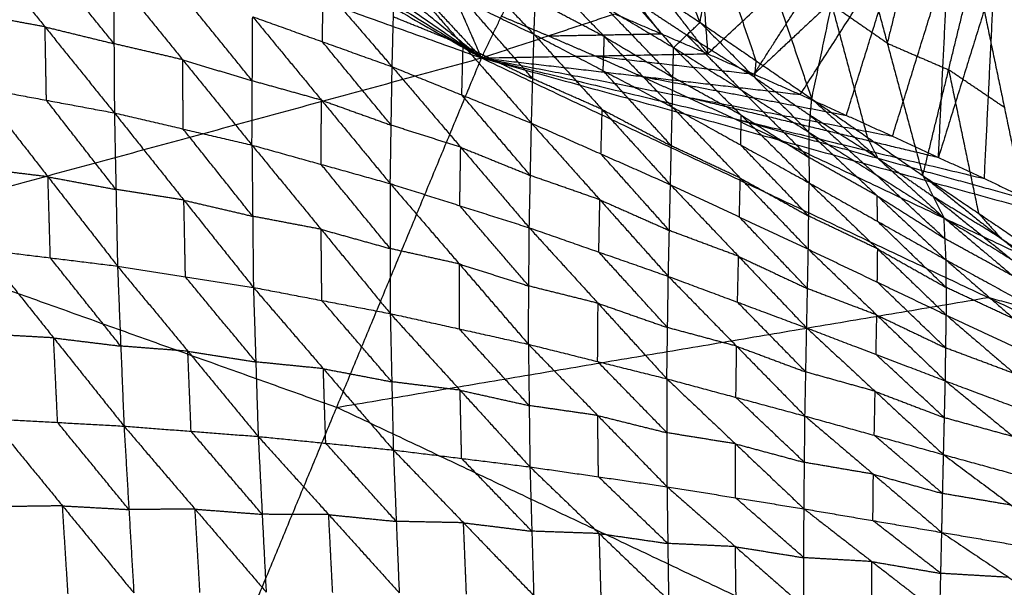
# Model space of a CAD drawing. Header units: millimetres. Extents: x -106 to 110, y -96 to 120.
# Tile 885 of 1020: x 36.03 to 44.64, y 99.66 to 104.63. Entities that reach past the tile are written whole.
import ezdxf

# ---------------------------------------------------------------- set-up
doc = ezdxf.new("R2010")
doc.units = ezdxf.units.MM
doc.header["$MEASUREMENT"] = 0
doc.layers.add('Default', color=7, linetype='Continuous', true_color=0x000000)

msp = doc.modelspace()

# ---------------------------------------------------------------- linework, layer by layer
at = {"layer": 'Default'}
for points in [[(41.7962, 107.6888, 13.6256), (41.9213, 106.0092, 13.0249), (42.0465, 104.3295, 12.4242)], [(30.8318, 107.597, 12.0172), (35.4492, 105.9449, 12.0172), (40.0666, 104.2928, 12.0172)], [(35.4578, 106.9273, 12.4242), (37.7622, 105.61, 12.2207), (40.0666, 104.2928, 12.0172)], [(42.0465, 104.3295, 12.4242), (43.3442, 105.5431, 13.0606), (44.642, 106.7566, 13.6969)], [(42.8567, 103.9724, 12.4242), (43.7494, 105.3645, 13.0606), (44.642, 106.7566, 13.6969)], [(43.6638, 103.6082, 12.4242), (44.1529, 105.1824, 13.0606), (44.642, 106.7566, 13.6969)], [(44.4677, 103.2369, 12.4242), (44.5548, 104.9968, 13.0606), (44.642, 106.7566, 13.6969)], [(44.642, 106.7566, 13.6969), (44.9551, 104.8076, 13.0606), (45.2683, 102.8586, 12.4242)], [(36.2912, 106.628, 12.4242), (38.1789, 105.4604, 12.2207), (40.0666, 104.2928, 12.0172)], [(41.1688, 106.4945, 9.9391), (41.5742, 105.5493, 9.9622), (41.9796, 104.6041, 9.9852)], [(37.1218, 106.3214, 12.4242), (38.5942, 105.3071, 12.2207), (40.0666, 104.2928, 12.0172)], [(37.9498, 106.0075, 12.4242), (39.0082, 105.1501, 12.2207), (40.0666, 104.2928, 12.0172)], [(41.9796, 104.6041, 9.9852), (42.1076, 105.3242, 9.902), (42.2356, 106.0443, 9.8187)], [(42.2356, 106.0443, 9.8187), (42.5963, 104.9896, 9.8434), (42.957, 103.9349, 9.8682)], [(39.3328, 105.7574, 9.0493), (39.9297, 105.1284, 8.5581), (40.5266, 104.4994, 8.0669)], [(38.775, 105.6863, 12.4242), (39.4208, 104.9895, 12.2207), (40.0666, 104.2928, 12.0172)], [(40.9818, 105.7047, 12.853), (41.5141, 105.0171, 12.6386), (42.0465, 104.3295, 12.4242)], [(38.0787, 105.614, 7.8574), (38.6818, 104.915, 7.439), (39.2848, 104.2159, 7.0207)], [(42.957, 103.9349, 9.8682), (43.1317, 104.7577, 9.7815), (43.3064, 105.5806, 9.6947)], [(43.3064, 105.5806, 9.6947), (43.6177, 104.4218, 9.7261), (43.9291, 103.2631, 9.7574)], [(42.4516, 104.151, 12.4242), (42.8979, 104.847, 12.7424), (43.3442, 105.5431, 13.0606)], [(35.6407, 105.3177, 6.4386), (36.2475, 104.5648, 6.1077), (36.8543, 103.8119, 5.7767)], [(39.5973, 105.3579, 12.4242), (39.8319, 104.8253, 12.2207), (40.0666, 104.2928, 12.0172)], [(42.1076, 105.3242, 9.902), (42.2879, 104.7969, 9.9143), (42.4683, 104.2695, 9.9267)], [(43.7494, 105.3645, 13.0606), (43.1005, 104.7578, 12.7424), (42.4516, 104.151, 12.4242)], [(43.2603, 103.7903, 12.4242), (43.5048, 104.5774, 12.7424), (43.7494, 105.3645, 13.0606)], [(43.8437, 105.3481, 9.6355), (43.7307, 104.885, 9.6808), (43.6177, 104.4218, 9.7261)], [(40.9931, 105.2536, 10.1), (41.3705, 104.8186, 9.5688), (41.7478, 104.3837, 9.0376)], [(40.9931, 105.2536, 10.1), (41.4864, 104.9289, 10.0426), (41.9796, 104.6041, 9.9852)], [(36.8504, 104.418, 6.2081), (36.5471, 104.7945, 6.3736), (36.2437, 105.1709, 6.5391)], [(41.6398, 104.5045, 12.4242), (41.3736, 104.8483, 12.5314), (41.1074, 105.1921, 12.6386)], [(44.0658, 103.4226, 12.4242), (44.1093, 104.3025, 12.7424), (44.1529, 105.1824, 13.0606)], [(39.2848, 104.2159, 7.0207), (39.2963, 104.6518, 7.4934), (39.3079, 105.0878, 7.9662)], [(39.3079, 105.0878, 7.9662), (39.9061, 104.4047, 7.588), (40.5043, 103.7216, 7.2098)], [(39.3079, 105.0878, 7.9662), (39.9172, 104.7936, 8.0165), (40.5266, 104.4994, 8.0669)], [(40.5266, 104.4994, 8.0669), (40.5372, 104.7976, 8.5574), (40.5478, 105.0959, 9.0479)], [(40.5478, 105.0959, 9.0479), (41.1422, 104.4796, 8.6073), (41.7366, 103.8633, 8.1666)], [(40.5478, 105.0959, 9.0479), (41.1478, 104.7398, 9.0428), (41.7478, 104.3837, 9.0376)], [(43.9291, 103.2631, 9.7574), (44.1551, 104.1894, 9.6668), (44.3811, 105.1156, 9.5763)], [(44.3811, 105.1156, 9.5763), (44.6426, 103.8592, 9.6185), (44.9041, 102.6027, 9.6607)], [(36.8466, 105.0242, 6.6395), (36.8504, 104.418, 6.2081), (36.8543, 103.8119, 5.7767)], [(36.8466, 105.0242, 6.6395), (37.4523, 104.2771, 6.3309), (38.058, 103.53, 6.0223)], [(40.0666, 104.2928, 12.0172), (40.2416, 104.6575, 12.2207), (40.4167, 105.0223, 12.4242)], [(44.5548, 104.9968, 13.0606), (44.3103, 104.2097, 12.7424), (44.0658, 103.4226, 12.4242)], [(38.6745, 104.435, 6.9268), (38.6781, 104.675, 7.1829), (38.6818, 104.915, 7.439)], [(38.0611, 104.092, 6.4276), (37.7583, 104.4656, 6.5818), (37.4554, 104.8391, 6.7361)], [(40.5155, 104.1105, 7.6383), (40.2164, 104.4521, 7.8274), (39.9172, 104.7936, 8.0165)], [(41.1422, 104.4796, 8.6073), (40.8397, 104.6386, 8.5823), (40.5372, 104.7976, 8.5574)], [(41.3705, 104.8186, 9.5688), (41.6171, 104.6563, 9.5401), (41.8637, 104.4939, 9.5114)], [(41.7422, 104.1235, 8.6021), (41.445, 104.4316, 8.8224), (41.1478, 104.7398, 9.0428)], [(43.1317, 104.7577, 9.7815), (43.2874, 104.1784, 9.7971), (43.4431, 103.599, 9.8128)], [(43.6177, 104.4218, 9.7261), (43.3747, 104.5898, 9.7538), (43.1317, 104.7577, 9.7815)], [(36.2475, 104.5648, 6.1077), (35.95, 104.6203, 6.0472), (35.6525, 104.6757, 5.9868)], [(38.058, 103.53, 6.0223), (38.0611, 104.092, 6.4276), (38.0643, 104.6541, 6.8328)], [(38.0643, 104.6541, 6.8328), (38.6663, 103.9233, 6.5524), (39.2684, 103.1926, 6.2719)], [(38.0643, 104.6541, 6.8328), (38.6745, 104.435, 6.9268), (39.2848, 104.2159, 7.0207)], [(39.9061, 104.4047, 7.588), (39.6012, 104.5283, 7.5407), (39.2963, 104.6518, 7.4934)], [(40.0666, 104.2928, 12.0172), (40.6498, 104.4861, 12.2207), (41.2331, 104.6795, 12.4242)], [(40.6498, 104.4861, 12.2207), (40.4457, 104.5718, 12.2207), (40.2416, 104.6575, 12.2207)], [(41.2331, 104.6795, 12.4242), (41.6398, 104.5045, 12.4242), (42.0465, 104.3295, 12.4242)], [(41.2331, 104.6795, 12.4242), (41.6398, 104.5045, 12.4242), (42.0465, 104.3295, 12.4242)], [(36.2593, 103.9228, 5.6558), (36.2534, 104.2438, 5.8818), (36.2475, 104.5648, 6.1077)], [(36.2475, 104.5648, 6.1077), (36.549, 104.4914, 6.1579), (36.8504, 104.418, 6.2081)], [(41.7478, 104.3837, 9.0376), (41.8637, 104.4939, 9.5114), (41.9796, 104.6041, 9.9852)], [(41.9796, 104.6041, 9.9852), (42.4555, 104.1237, 9.5067), (42.9314, 103.6432, 9.0282)], [(41.9796, 104.6041, 9.9852), (42.4683, 104.2695, 9.9267), (42.957, 103.9349, 9.8682)], [(40.5043, 103.7216, 7.2098), (40.5155, 104.1105, 7.6383), (40.5266, 104.4994, 8.0669)], [(40.5266, 104.4994, 8.0669), (41.1235, 103.8414, 7.7359), (41.7204, 103.1833, 7.4049)], [(40.5266, 104.4994, 8.0669), (41.1316, 104.1814, 8.1168), (41.7366, 103.8633, 8.1666)], [(40.6498, 104.4861, 12.2207), (41.1448, 104.4953, 12.3225), (41.6398, 104.5045, 12.4242)], [(41.0565, 104.3111, 12.2207), (40.8532, 104.3986, 12.2207), (40.6498, 104.4861, 12.2207)], [(41.1316, 104.1814, 8.1168), (41.1369, 104.3305, 8.362), (41.1422, 104.4796, 8.6073)], [(41.1422, 104.4796, 8.6073), (41.4422, 104.3016, 8.6047), (41.7422, 104.1235, 8.6021)], [(41.8637, 104.4939, 9.5114), (42.1017, 104.2537, 9.2722), (42.3396, 104.0135, 9.0329)], [(42.4555, 104.1237, 9.5067), (42.1596, 104.3088, 9.5091), (41.8637, 104.4939, 9.5114)], [(37.4523, 104.2771, 6.3309), (37.1514, 104.3475, 6.2695), (36.8504, 104.418, 6.2081)], [(39.2766, 103.7042, 6.6463), (38.9755, 104.0696, 6.7865), (38.6745, 104.435, 6.9268)], [(39.8946, 103.9688, 7.1152), (39.9003, 104.1867, 7.3516), (39.9061, 104.4047, 7.588)], [(39.9061, 104.4047, 7.588), (40.2108, 104.2576, 7.6132), (40.5155, 104.1105, 7.6383)], [(41.7366, 103.8633, 8.1666), (41.7422, 104.1235, 8.6021), (41.7478, 104.3837, 9.0376)], [(41.7478, 104.3837, 9.0376), (42.3396, 104.0135, 9.0329), (42.9314, 103.6432, 9.0282)], [(41.7478, 104.3837, 9.0376), (42.3408, 103.7915, 8.655), (42.9338, 103.1994, 8.2724)], [(43.6177, 104.4218, 9.7261), (43.8864, 104.3056, 9.6965), (44.1551, 104.1894, 9.6668)], [(28.9096, 101.2606, 9.1165), (34.4881, 102.7767, 10.5669), (40.0666, 104.2928, 12.0172)], [(37.4561, 103.6709, 5.8995), (37.4542, 103.974, 6.1152), (37.4523, 104.2771, 6.3309)], [(37.4523, 104.2771, 6.3309), (37.7567, 104.1845, 6.3792), (38.0611, 104.092, 6.4276)], [(37.5326, 98.1752, 9.1165), (38.7996, 101.234, 10.5669), (40.0666, 104.2928, 12.0172)], [(40.0666, 104.2928, 12.0172), (41.0565, 104.3111, 12.2207), (42.0465, 104.3295, 12.4242)], [(40.0666, 104.2928, 12.0172), (41.4617, 104.1326, 12.2207), (42.8567, 103.9724, 12.4242)], [(40.0666, 104.2928, 12.0172), (41.8652, 103.9505, 12.2207), (43.6638, 103.6082, 12.4242)], [(40.0666, 104.2928, 12.0172), (42.2671, 103.7649, 12.2207), (44.4677, 103.2369, 12.4242)], [(40.0666, 104.2928, 12.0172), (42.6674, 103.5757, 12.2207), (45.2683, 102.8586, 12.4242)], [(40.0666, 104.2928, 12.0172), (44.4998, 102.196, 12.0172), (48.933, 100.0992, 12.0172)], [(41.0565, 104.3111, 12.2207), (41.7541, 104.2311, 12.3225), (42.4516, 104.151, 12.4242)], [(41.4617, 104.1326, 12.2207), (41.2591, 104.2219, 12.2207), (41.0565, 104.3111, 12.2207)], [(42.0465, 104.3295, 12.4242), (42.4516, 104.151, 12.4242), (42.8567, 103.9724, 12.4242)], [(42.0465, 104.3295, 12.4242), (42.4516, 104.151, 12.4242), (42.8567, 103.9724, 12.4242)], [(42.4683, 104.2695, 9.9267), (42.4619, 104.1966, 9.7167), (42.4555, 104.1237, 9.5067)], [(39.2684, 103.1926, 6.2719), (39.2766, 103.7042, 6.6463), (39.2848, 104.2159, 7.0207)], [(39.2848, 104.2159, 7.0207), (39.8849, 103.511, 6.7756), (40.485, 102.8062, 6.5305)], [(39.2848, 104.2159, 7.0207), (39.8946, 103.9688, 7.1152), (40.5043, 103.7216, 7.2098)], [(41.7285, 103.5233, 7.7857), (41.4301, 103.8524, 7.9512), (41.1316, 104.1814, 8.1168)], [(44.1551, 104.1894, 9.6668), (44.2859, 103.5611, 9.6879), (44.4166, 102.9329, 9.709)], [(44.6426, 103.8592, 9.6185), (44.3989, 104.0243, 9.6427), (44.1551, 104.1894, 9.6668)], [(41.1235, 103.8414, 7.7359), (40.8195, 103.9759, 7.6871), (40.5155, 104.1105, 7.6383)], [(41.4617, 104.1326, 12.2207), (42.361, 103.9615, 12.3225), (43.2603, 103.7903, 12.4242)], [(41.8652, 103.9505, 12.2207), (41.6634, 104.0415, 12.2207), (41.4617, 104.1326, 12.2207)], [(42.3408, 103.7915, 8.655), (42.0415, 103.9575, 8.6286), (41.7422, 104.1235, 8.6021)], [(42.4555, 104.1237, 9.5067), (42.6998, 103.9564, 9.4774), (42.9442, 103.7891, 9.4482)], [(35.6644, 104.0337, 5.5349), (36.2593, 103.9228, 5.6558), (36.8543, 103.8119, 5.7767)], [(35.6644, 104.0337, 5.5349), (36.2728, 103.2523, 5.3335), (36.8813, 102.471, 5.1321)], [(38.6663, 103.9233, 6.5524), (38.3637, 104.0077, 6.49), (38.0611, 104.092, 6.4276)], [(42.9326, 103.4213, 8.6503), (42.6361, 103.7174, 8.8416), (42.3396, 104.0135, 9.0329)], [(36.8678, 103.1414, 5.4544), (36.5635, 103.5321, 5.5551), (36.2593, 103.9228, 5.6558)], [(38.6632, 103.3613, 6.1471), (38.6647, 103.6423, 6.3497), (38.6663, 103.9233, 6.5524)], [(38.6663, 103.9233, 6.5524), (38.9714, 103.8138, 6.5993), (39.2766, 103.7042, 6.6463)], [(40.4947, 103.2639, 6.8701), (40.1946, 103.6163, 6.9927), (39.8946, 103.9688, 7.1152)], [(41.8652, 103.9505, 12.2207), (42.9655, 103.6865, 12.3225), (44.0658, 103.4226, 12.4242)], [(42.2671, 103.7649, 12.2207), (42.0662, 103.8577, 12.2207), (41.8652, 103.9505, 12.2207)], [(42.8567, 103.9724, 12.4242), (43.2603, 103.7903, 12.4242), (43.6638, 103.6082, 12.4242)], [(42.8567, 103.9724, 12.4242), (43.2603, 103.7903, 12.4242), (43.6638, 103.6082, 12.4242)], [(42.9314, 103.6432, 9.0282), (42.9442, 103.7891, 9.4482), (42.957, 103.9349, 9.8682)], [(42.957, 103.9349, 9.8682), (43.4431, 103.599, 9.8128), (43.9291, 103.2631, 9.7574)], [(42.957, 103.9349, 9.8682), (43.5344, 103.4153, 9.4493), (44.1118, 102.8956, 9.0304)], [(41.1124, 103.4525, 7.3073), (41.1179, 103.6469, 7.5216), (41.1235, 103.8414, 7.7359)], [(41.1235, 103.8414, 7.7359), (41.426, 103.6823, 7.7608), (41.7285, 103.5233, 7.7857)], [(41.7204, 103.1833, 7.4049), (41.7285, 103.5233, 7.7857), (41.7366, 103.8633, 8.1666)], [(41.7366, 103.8633, 8.1666), (42.3319, 103.2405, 7.8886), (42.9272, 102.6177, 7.6107)], [(41.7366, 103.8633, 8.1666), (42.3352, 103.5314, 8.2195), (42.9338, 103.1994, 8.2724)], [(36.8543, 103.8119, 5.7767), (36.8678, 103.1414, 5.4544), (36.8813, 102.471, 5.1321)], [(36.8543, 103.8119, 5.7767), (37.4561, 103.6709, 5.8995), (38.058, 103.53, 6.0223)], [(36.8543, 103.8119, 5.7767), (37.4624, 103.0479, 5.5962), (38.0706, 102.284, 5.4156)], [(42.2671, 103.7649, 12.2207), (43.5676, 103.4063, 12.3225), (44.868, 103.0478, 12.4242)], [(42.6674, 103.5757, 12.2207), (42.4673, 103.6703, 12.2207), (42.2671, 103.7649, 12.2207)], [(42.3352, 103.5314, 8.2195), (42.338, 103.6615, 8.4372), (42.3408, 103.7915, 8.655)], [(42.3408, 103.7915, 8.655), (42.6367, 103.6064, 8.6526), (42.9326, 103.4213, 8.6503)], [(42.9442, 103.7891, 9.4482), (43.2329, 103.5292, 9.2387), (43.5216, 103.2694, 9.0293)], [(43.5344, 103.4153, 9.4493), (43.2393, 103.6022, 9.4487), (42.9442, 103.7891, 9.4482)], [(38.0643, 102.907, 5.7189), (37.7602, 103.2889, 5.8092), (37.4561, 103.6709, 5.8995)], [(39.8849, 103.511, 6.7756), (39.5807, 103.6076, 6.7109), (39.2766, 103.7042, 6.6463)], [(40.485, 102.8062, 6.5305), (40.4947, 103.2639, 6.8701), (40.5043, 103.7216, 7.2098)], [(40.5043, 103.7216, 7.2098), (41.1031, 103.0511, 7.0054), (41.7019, 102.3806, 6.8009)], [(40.5043, 103.7216, 7.2098), (41.1124, 103.4525, 7.3073), (41.7204, 103.1833, 7.4049)], [(42.9314, 103.6432, 9.0282), (42.9326, 103.4213, 8.6503), (42.9338, 103.1994, 8.2724)], [(42.9314, 103.6432, 9.0282), (43.5216, 103.2694, 9.0293), (44.1118, 102.8956, 9.0304)], [(42.9314, 103.6432, 9.0282), (43.5305, 103.0851, 8.7104), (44.1297, 102.5269, 8.3927)], [(43.4431, 103.599, 9.8128), (43.4887, 103.5071, 9.631), (43.5344, 103.4153, 9.4493)], [(43.6638, 103.6082, 12.4242), (44.0658, 103.4226, 12.4242), (44.4677, 103.2369, 12.4242)], [(43.6638, 103.6082, 12.4242), (44.0658, 103.4226, 12.4242), (44.4677, 103.2369, 12.4242)], [(38.058, 103.53, 6.0223), (38.0643, 102.907, 5.7189), (38.0706, 102.284, 5.4156)], [(38.058, 103.53, 6.0223), (38.6632, 103.3613, 6.1471), (39.2684, 103.1926, 6.2719)], [(38.058, 103.53, 6.0223), (38.6632, 102.7925, 5.8665), (39.2685, 102.0551, 5.7108)], [(39.8767, 102.9994, 6.4012), (39.8808, 103.2552, 6.5884), (39.8849, 103.511, 6.7756)], [(39.8849, 103.511, 6.7756), (40.1898, 103.3875, 6.8228), (40.4947, 103.2639, 6.8701)], [(42.3319, 103.2405, 7.8886), (42.0302, 103.3819, 7.8372), (41.7285, 103.5233, 7.7857)], [(42.9305, 102.9085, 7.9415), (42.6329, 103.2199, 8.0805), (42.3352, 103.5314, 8.2195)], [(42.6674, 103.5757, 12.2207), (44.884, 102.5273, 12.2207), (47.1007, 101.4789, 12.2207)], [(41.7112, 102.7819, 7.1029), (41.4118, 103.1172, 7.2051), (41.1124, 103.4525, 7.3073)], [(43.5305, 103.0851, 8.7104), (43.2316, 103.2532, 8.6803), (42.9326, 103.4213, 8.6503)], [(43.5344, 103.4153, 9.4493), (43.7774, 103.2473, 9.4216), (44.0205, 103.0794, 9.3939)], [(36.2728, 103.2523, 5.3335), (35.979, 103.2883, 5.2658), (35.6852, 103.3243, 5.198)], [(39.2684, 102.6238, 5.9914), (38.9658, 102.9925, 6.0692), (38.6632, 103.3613, 6.1471)], [(36.2936, 102.543, 4.9966), (36.2832, 102.8977, 5.165), (36.2728, 103.2523, 5.3335)], [(36.2728, 103.2523, 5.3335), (36.5703, 103.1969, 5.3939), (36.8678, 103.1414, 5.4544)], [(41.1031, 103.0511, 7.0054), (40.7989, 103.1575, 6.9377), (40.4947, 103.2639, 6.8701)], [(42.3238, 102.9005, 7.5078), (42.3279, 103.0705, 7.6982), (42.3319, 103.2405, 7.8886)], [(42.3319, 103.2405, 7.8886), (42.6312, 103.0745, 7.9151), (42.9305, 102.9085, 7.9415)], [(44.1207, 102.7113, 8.7115), (43.8212, 102.9903, 8.8704), (43.5216, 103.2694, 9.0293)], [(43.9291, 103.2631, 9.7574), (44.0205, 103.0794, 9.3939), (44.1118, 102.8956, 9.0304)], [(43.9291, 103.2631, 9.7574), (44.4166, 102.9329, 9.709), (44.9041, 102.6027, 9.6607)], [(43.9291, 103.2631, 9.7574), (44.6144, 102.7133, 9.4048), (45.2997, 102.1634, 9.0522)], [(44.4677, 103.2369, 12.4242), (44.868, 103.0478, 12.4242), (45.2683, 102.8586, 12.4242)], [(44.4677, 103.2369, 12.4242), (44.868, 103.0478, 12.4242), (45.2683, 102.8586, 12.4242)], [(39.2684, 103.1926, 6.2719), (39.2684, 102.6238, 5.9914), (39.2685, 102.0551, 5.7108)], [(39.2684, 103.1926, 6.2719), (39.8729, 102.4893, 6.1465), (40.4774, 101.7861, 6.0211)], [(39.2684, 103.1926, 6.2719), (39.8767, 102.9994, 6.4012), (40.485, 102.8062, 6.5305)], [(41.7019, 102.3806, 6.8009), (41.7112, 102.7819, 7.1029), (41.7204, 103.1833, 7.4049)], [(41.7204, 103.1833, 7.4049), (42.3167, 102.5561, 7.2455), (42.9129, 101.9289, 7.0861)], [(41.7204, 103.1833, 7.4049), (42.3238, 102.9005, 7.5078), (42.9272, 102.6177, 7.6107)], [(42.9272, 102.6177, 7.6107), (42.9305, 102.9085, 7.9415), (42.9338, 103.1994, 8.2724)], [(42.9338, 103.1994, 8.2724), (43.5318, 102.8632, 8.3325), (44.1297, 102.5269, 8.3927)], [(42.9338, 103.1994, 8.2724), (43.5342, 102.6206, 8.0529), (44.1345, 102.0419, 7.8334)], [(37.4624, 103.0479, 5.5962), (37.1651, 103.0947, 5.5253), (36.8678, 103.1414, 5.4544)], [(43.5318, 102.8632, 8.3325), (43.5312, 102.9741, 8.5215), (43.5305, 103.0851, 8.7104)], [(43.5305, 103.0851, 8.7104), (43.8256, 102.8982, 8.711), (44.1207, 102.7113, 8.7115)], [(44.0205, 103.0794, 9.3939), (44.3631, 102.8044, 9.2176), (44.7057, 102.5295, 9.0413)], [(44.6144, 102.7133, 9.4048), (44.3174, 102.8963, 9.3993), (44.0205, 103.0794, 9.3939)], [(37.476, 102.3775, 5.2738), (37.4692, 102.7127, 5.435), (37.4624, 103.0479, 5.5962)], [(37.4624, 103.0479, 5.5962), (37.7634, 102.9774, 5.6576), (38.0643, 102.907, 5.7189)], [(40.4812, 102.2961, 6.2758), (40.1789, 102.6478, 6.3385), (39.8767, 102.9994, 6.4012)], [(41.0935, 102.5934, 6.6657), (41.0983, 102.8222, 6.8355), (41.1031, 103.0511, 7.0054)], [(41.1031, 103.0511, 7.0054), (41.4072, 102.9165, 7.0541), (41.7112, 102.7819, 7.1029)], [(38.6632, 102.7925, 5.8665), (38.3638, 102.8497, 5.7927), (38.0643, 102.907, 5.7189)], [(42.9201, 102.2733, 7.3484), (42.6219, 102.5869, 7.4281), (42.3238, 102.9005, 7.5078)], [(43.5342, 102.6206, 8.0529), (43.2323, 102.7646, 7.9972), (42.9305, 102.9085, 7.9415)], [(44.1118, 102.8956, 9.0304), (44.1207, 102.7113, 8.7115), (44.1297, 102.5269, 8.3927)], [(44.1118, 102.8956, 9.0304), (44.7057, 102.5295, 9.0413), (45.2997, 102.1634, 9.0522)], [(44.1118, 102.8956, 9.0304), (44.7195, 102.3827, 8.7807), (45.3272, 101.8698, 8.5309)], [(44.4166, 102.9329, 9.709), (44.5155, 102.8231, 9.5569), (44.6144, 102.7133, 9.4048)], [(40.4774, 101.7861, 6.0211), (40.4812, 102.2961, 6.2758), (40.485, 102.8062, 6.5305)], [(40.485, 102.8062, 6.5305), (41.087, 102.1451, 6.4392), (41.689, 101.4839, 6.348)], [(40.485, 102.8062, 6.5305), (41.0935, 102.5934, 6.6657), (41.7019, 102.3806, 6.8009)], [(44.1321, 102.2844, 8.113), (43.8319, 102.5738, 8.2228), (43.5318, 102.8632, 8.3325)], [(34.4881, 102.7767, 10.5669), (36.6438, 102.0053, 10.5669), (38.7996, 101.234, 10.5669)], [(38.6696, 102.1695, 5.5632), (38.6664, 102.481, 5.7149), (38.6632, 102.7925, 5.8665)], [(38.6632, 102.7925, 5.8665), (38.9658, 102.7082, 5.929), (39.2684, 102.6238, 5.9914)], [(42.3167, 102.5561, 7.2455), (42.0139, 102.669, 7.1742), (41.7112, 102.7819, 7.1029)], [(44.7195, 102.3827, 8.7807), (44.4201, 102.547, 8.7461), (44.1207, 102.7113, 8.7115)], [(44.6144, 102.7133, 9.4048), (44.8582, 102.5482, 9.3806), (45.1019, 102.3831, 9.3564)], [(35.706, 102.615, 4.8611), (36.2936, 102.543, 4.9966), (36.8813, 102.471, 5.1321)], [(35.706, 102.615, 4.8611), (36.3221, 101.8423, 4.7759), (36.9383, 101.0697, 4.6907)], [(36.9098, 101.7703, 4.9114), (36.6017, 102.1567, 4.954), (36.2936, 102.543, 4.9966)], [(39.8729, 102.4893, 6.1465), (39.5706, 102.5566, 6.0689), (39.2684, 102.6238, 5.9914)], [(41.6955, 101.9322, 6.5745), (41.3945, 102.2628, 6.6201), (41.0935, 102.5934, 6.6657)], [(42.3074, 102.1547, 6.9435), (42.312, 102.3554, 7.0945), (42.3167, 102.5561, 7.2455)], [(42.3167, 102.5561, 7.2455), (42.6184, 102.4147, 7.2969), (42.9201, 102.2733, 7.3484)], [(42.9129, 101.9289, 7.0861), (42.9201, 102.2733, 7.3484), (42.9272, 102.6177, 7.6107)], [(42.9272, 102.6177, 7.6107), (43.5267, 102.0417, 7.5004), (44.1262, 101.4657, 7.39)], [(42.9272, 102.6177, 7.6107), (43.5308, 102.3298, 7.7221), (44.1345, 102.0419, 7.8334)], [(43.5308, 102.3298, 7.7221), (43.5325, 102.4752, 7.8875), (43.5342, 102.6206, 8.0529)], [(43.5342, 102.6206, 8.0529), (43.8331, 102.4525, 8.083), (44.1321, 102.2844, 8.113)], [(36.8813, 102.471, 5.1321), (36.9098, 101.7703, 4.9114), (36.9383, 101.0697, 4.6907)], [(36.8813, 102.471, 5.1321), (37.476, 102.3775, 5.2738), (38.0706, 102.284, 5.4156)], [(36.8813, 102.471, 5.1321), (37.4969, 101.7251, 5.0659), (38.1125, 100.9792, 4.9998)], [(39.8729, 101.9206, 5.8659), (39.8729, 102.205, 6.0062), (39.8729, 102.4893, 6.1465)], [(39.8729, 102.4893, 6.1465), (40.177, 102.3927, 6.2111), (40.4812, 102.2961, 6.2758)], [(44.1297, 102.5269, 8.3927), (44.1321, 102.2844, 8.113), (44.1345, 102.0419, 7.8334)], [(44.1297, 102.5269, 8.3927), (44.7284, 102.1984, 8.4618), (45.3272, 101.8698, 8.5309)], [(44.1297, 102.5269, 8.3927), (44.7343, 102.0033, 8.2327), (45.339, 101.4796, 8.0727)], [(38.0916, 101.6316, 5.2077), (37.7838, 102.0045, 5.2408), (37.476, 102.3775, 5.2738)], [(41.689, 101.4839, 6.348), (41.6955, 101.9322, 6.5745), (41.7019, 102.3806, 6.8009)], [(41.7019, 102.3806, 6.8009), (42.2998, 101.7694, 6.7468), (42.8977, 101.1583, 6.6926)], [(41.7019, 102.3806, 6.8009), (42.3074, 102.1547, 6.9435), (42.9129, 101.9289, 7.0861)], [(38.0706, 102.284, 5.4156), (38.0916, 101.6316, 5.2077), (38.1125, 100.9792, 4.9998)], [(38.0706, 102.284, 5.4156), (38.6696, 102.1695, 5.5632), (39.2685, 102.0551, 5.7108)], [(38.0706, 102.284, 5.4156), (38.6828, 101.5724, 5.3708), (39.2951, 100.8609, 5.3259)], [(41.087, 102.1451, 6.4392), (40.7841, 102.2206, 6.3575), (40.4812, 102.2961, 6.2758)], [(44.1303, 101.7538, 7.6117), (43.8306, 102.0418, 7.6669), (43.5308, 102.3298, 7.7221)], [(44.7343, 102.0033, 8.2327), (44.4332, 102.1438, 8.1729), (44.1321, 102.2844, 8.113)], [(43.5267, 102.0417, 7.5004), (43.2234, 102.1575, 7.4244), (42.9201, 102.2733, 7.3484)], [(39.2818, 101.458, 5.5184), (38.9757, 101.8137, 5.5408), (38.6696, 102.1695, 5.5632)], [(38.7996, 101.234, 10.5669), (41.6497, 101.715, 11.292), (44.4998, 102.196, 12.0172)], [(41.0832, 101.635, 6.1845), (41.0851, 101.89, 6.3119), (41.087, 102.1451, 6.4392)], [(41.087, 102.1451, 6.4392), (41.3912, 102.0387, 6.5068), (41.6955, 101.9322, 6.5745)], [(42.9053, 101.5436, 6.8893), (42.6064, 101.8492, 6.9164), (42.3074, 102.1547, 6.9435)], [(47.1007, 101.4789, 12.2207), (45.8002, 101.8375, 12.1189), (44.4998, 102.196, 12.0172)], [(39.2685, 102.0551, 5.7108), (39.2818, 101.458, 5.5184), (39.2951, 100.8609, 5.3259)], [(39.2685, 102.0551, 5.7108), (39.8729, 101.9206, 5.8659), (40.4774, 101.7861, 6.0211)], [(39.2685, 102.0551, 5.7108), (39.8797, 101.384, 5.6912), (40.4908, 100.713, 5.6716)], [(43.5196, 101.6973, 7.238), (43.5231, 101.8695, 7.3692), (43.5267, 102.0417, 7.5004)], [(43.5267, 102.0417, 7.5004), (43.8285, 101.8977, 7.556), (44.1303, 101.7538, 7.6117)], [(44.1262, 101.4657, 7.39), (44.1303, 101.7538, 7.6117), (44.1345, 102.0419, 7.8334)], [(44.1345, 102.0419, 7.8334), (44.7343, 101.5275, 7.7713), (45.3342, 101.013, 7.7093)], [(44.1345, 102.0419, 7.8334), (44.7367, 101.7607, 7.953), (45.339, 101.4796, 8.0727)], [(36.3221, 101.8423, 4.7759), (36.0316, 101.8585, 4.7033), (35.741, 101.8746, 4.6308)], [(40.4841, 101.2495, 5.8464), (40.1785, 101.5851, 5.8561), (39.8729, 101.9206, 5.8659)], [(42.2998, 101.7694, 6.7468), (41.9977, 101.8508, 6.6606), (41.6955, 101.9322, 6.5745)], [(42.8977, 101.1583, 6.6926), (42.9053, 101.5436, 6.8893), (42.9129, 101.9289, 7.0861)], [(42.9129, 101.9289, 7.0861), (43.5118, 101.3745, 7.0717), (44.1107, 100.82, 7.0573)], [(42.9129, 101.9289, 7.0861), (43.5196, 101.6973, 7.238), (44.1262, 101.4657, 7.39)], [(36.3572, 101.102, 4.5456), (36.3396, 101.4722, 4.6608), (36.3221, 101.8423, 4.7759)], [(36.3221, 101.8423, 4.7759), (36.6159, 101.8063, 4.8437), (36.9098, 101.7703, 4.9114)], [(37.4969, 101.7251, 5.0659), (37.2033, 101.7477, 4.9887), (36.9098, 101.7703, 4.9114)], [(40.4774, 101.7861, 6.0211), (40.4841, 101.2495, 5.8464), (40.4908, 100.713, 5.6716)], [(40.4774, 101.7861, 6.0211), (41.0832, 101.635, 6.1845), (41.689, 101.4839, 6.348)], [(40.4774, 101.7861, 6.0211), (41.0838, 101.1627, 6.029), (41.6903, 100.5392, 6.0369)], [(42.2934, 101.3211, 6.5203), (42.2966, 101.5453, 6.6335), (42.2998, 101.7694, 6.7468)], [(42.2998, 101.7694, 6.7468), (42.6026, 101.6565, 6.8181), (42.9053, 101.5436, 6.8893)], [(37.5254, 101.0244, 4.8453), (37.5111, 101.3748, 4.9556), (37.4969, 101.7251, 5.0659)], [(37.4969, 101.7251, 5.0659), (37.7942, 101.6783, 5.1368), (38.0916, 101.6316, 5.2077)], [(44.1185, 101.1428, 7.2237), (43.819, 101.4201, 7.2309), (43.5196, 101.6973, 7.238)], [(44.7343, 101.5275, 7.7713), (44.4323, 101.6406, 7.6915), (44.1303, 101.7538, 7.6117)], [(38.6828, 101.5724, 5.3708), (38.3872, 101.602, 5.2892), (38.0916, 101.6316, 5.2077)], [(41.6896, 101.0116, 6.1924), (41.3864, 101.3233, 6.1885), (41.0832, 101.635, 6.1845)], [(38.7038, 100.92, 5.1629), (38.6933, 101.2462, 5.2668), (38.6828, 101.5724, 5.3708)], [(38.6828, 101.5724, 5.3708), (38.9823, 101.5152, 5.4446), (39.2818, 101.458, 5.5184)], [(43.5118, 101.3745, 7.0717), (43.2086, 101.459, 6.9805), (42.9053, 101.5436, 6.8893)], [(39.8797, 101.384, 5.6912), (39.5807, 101.421, 5.6048), (39.2818, 101.458, 5.5184)], [(41.689, 101.4839, 6.348), (41.6896, 101.0116, 6.1924), (41.6903, 100.5392, 6.0369)], [(41.689, 101.4839, 6.348), (42.2893, 100.9147, 6.3849), (42.8896, 100.3456, 6.4219)], [(41.689, 101.4839, 6.348), (42.2934, 101.3211, 6.5203), (42.8977, 101.1583, 6.6926)], [(44.1107, 100.82, 7.0573), (44.1185, 101.1428, 7.2237), (44.1262, 101.4657, 7.39)], [(44.1262, 101.4657, 7.39), (44.722, 100.977, 7.4131), (45.3178, 100.4882, 7.4362)], [(44.1262, 101.4657, 7.39), (44.7302, 101.2394, 7.5496), (45.3342, 101.013, 7.7093)], [(39.893, 100.7869, 5.4988), (39.8863, 101.0855, 5.595), (39.8797, 101.384, 5.6912)], [(39.8797, 101.384, 5.6912), (40.1819, 101.3168, 5.7688), (40.4841, 101.2495, 5.8464)], [(43.5042, 100.9891, 6.875), (43.508, 101.1818, 6.9733), (43.5118, 101.3745, 7.0717)], [(43.5118, 101.3745, 7.0717), (43.8152, 101.2586, 7.1477), (44.1185, 101.1428, 7.2237)], [(28.9096, 101.2606, 9.1165), (33.2211, 99.7179, 9.1165), (37.5326, 98.1752, 9.1165)], [(41.0838, 101.1627, 6.029), (40.784, 101.2061, 5.9377), (40.4841, 101.2495, 5.8464)], [(42.8936, 100.7519, 6.5572), (42.5935, 101.0365, 6.5388), (42.2934, 101.3211, 6.5203)], [(43.2328, 99.1372, 10.5669), (41.0162, 100.1856, 10.5669), (38.7996, 101.234, 10.5669)], [(35.7761, 101.1343, 4.4004), (36.3572, 101.102, 4.5456), (36.9383, 101.0697, 4.6907)], [(35.7761, 101.1343, 4.4004), (36.4, 100.3718, 4.4389), (37.0239, 99.6094, 4.4773)], [(36.9811, 100.3395, 4.584), (36.6691, 100.7208, 4.5648), (36.3572, 101.102, 4.5456)], [(41.0906, 100.6261, 5.8542), (41.0872, 100.8944, 5.9416), (41.0838, 101.1627, 6.029)], [(41.0838, 101.1627, 6.029), (41.3867, 101.0871, 6.1107), (41.6896, 101.0116, 6.1924)], [(42.8896, 100.3456, 6.4219), (42.8936, 100.7519, 6.5572), (42.8977, 101.1583, 6.6926)], [(42.8977, 101.1583, 6.6926), (43.4965, 100.6487, 6.76), (44.0952, 100.1391, 6.8273)], [(42.8977, 101.1583, 6.6926), (43.5042, 100.9891, 6.875), (44.1107, 100.82, 7.0573)], [(44.722, 100.977, 7.4131), (44.4202, 101.0599, 7.3184), (44.1185, 101.1428, 7.2237)], [(36.9383, 101.0697, 4.6907), (36.9811, 100.3395, 4.584), (37.0239, 99.6094, 4.4773)], [(36.9383, 101.0697, 4.6907), (37.5254, 101.0244, 4.8453), (38.1125, 100.9792, 4.9998)], [(36.9383, 101.0697, 4.6907), (37.5602, 100.343, 4.7442), (38.1822, 99.6163, 4.7976)], [(38.1474, 100.2977, 4.8987), (37.8364, 100.6611, 4.872), (37.5254, 101.0244, 4.8453)], [(42.2893, 100.9147, 6.3849), (41.9895, 100.9632, 6.2887), (41.6896, 101.0116, 6.1924)], [(38.1125, 100.9792, 4.9998), (38.1474, 100.2977, 4.8987), (38.1822, 99.6163, 4.7976)], [(38.1125, 100.9792, 4.9998), (38.7038, 100.92, 5.1629), (39.2951, 100.8609, 5.3259)], [(38.1125, 100.9792, 4.9998), (38.7296, 100.2946, 5.069), (39.3467, 99.6101, 5.1383)], [(39.3209, 100.2355, 5.2321), (39.0123, 100.5778, 5.1975), (38.7038, 100.92, 5.1629)], [(42.2899, 100.4424, 6.2294), (42.2896, 100.6786, 6.3071), (42.2893, 100.9147, 6.3849)], [(42.2893, 100.9147, 6.3849), (42.5915, 100.8333, 6.4711), (42.8936, 100.7519, 6.5572)], [(44.103, 100.4795, 6.9423), (43.8036, 100.7343, 6.9086), (43.5042, 100.9891, 6.875)], [(39.2951, 100.8609, 5.3259), (39.3209, 100.2355, 5.2321), (39.3467, 99.6101, 5.1383)], [(39.2951, 100.8609, 5.3259), (39.893, 100.7869, 5.4988), (40.4908, 100.713, 5.6716)], [(39.2951, 100.8609, 5.3259), (39.9095, 100.2236, 5.4135), (40.5239, 99.5864, 5.5011)], [(44.0952, 100.1391, 6.8273), (44.103, 100.4795, 6.9423), (44.1107, 100.82, 7.0573)], [(44.1107, 100.82, 7.0573), (44.7034, 100.3775, 7.1517), (45.2961, 99.9349, 7.246)], [(44.1107, 100.82, 7.0573), (44.7143, 100.6541, 7.2467), (45.3178, 100.4882, 7.4362)], [(40.5073, 100.1497, 5.5863), (40.2001, 100.4683, 5.5426), (39.893, 100.7869, 5.4988)], [(43.4965, 100.6487, 6.76), (43.1951, 100.7003, 6.6586), (42.8936, 100.7519, 6.5572)], [(40.4908, 100.713, 5.6716), (40.5073, 100.1497, 5.5863), (40.5239, 99.5864, 5.5011)], [(40.4908, 100.713, 5.6716), (41.0906, 100.6261, 5.8542), (41.6903, 100.5392, 6.0369)], [(40.4908, 100.713, 5.6716), (41.0975, 100.1292, 5.7782), (41.7042, 99.5454, 5.8848)], [(43.4924, 100.2423, 6.6246), (43.4944, 100.4455, 6.6923), (43.4965, 100.6487, 6.76)], [(43.4965, 100.6487, 6.76), (43.7997, 100.5641, 6.8511), (44.103, 100.4795, 6.9423)], [(41.6973, 100.0423, 5.9609), (41.3939, 100.3342, 5.9075), (41.0906, 100.6261, 5.8542)], [(41.6903, 100.5392, 6.0369), (41.6973, 100.0423, 5.9609), (41.7042, 99.5454, 5.8848)], [(41.6903, 100.5392, 6.0369), (42.2886, 100.0144, 6.1631), (42.887, 99.4896, 6.2893)], [(41.6903, 100.5392, 6.0369), (42.2899, 100.4424, 6.2294), (42.8896, 100.3456, 6.4219)], [(44.7034, 100.3775, 7.1517), (44.4032, 100.4285, 7.047), (44.103, 100.4795, 6.9423)], [(42.8883, 99.9176, 6.3556), (42.5891, 100.18, 6.2925), (42.2899, 100.4424, 6.2294)], [(36.4, 100.3718, 4.4389), (36.1124, 100.3678, 4.3644), (35.8248, 100.3638, 4.29)], [(36.4487, 99.6014, 4.3284), (36.4243, 99.9866, 4.3837), (36.4, 100.3718, 4.4389)], [(36.4, 100.3718, 4.4389), (36.6905, 100.3557, 4.5115), (36.9811, 100.3395, 4.584)], [(37.5602, 100.343, 4.7442), (37.2706, 100.3413, 4.6641), (36.9811, 100.3395, 4.584)], [(37.603, 99.6128, 4.6375), (37.5816, 99.9779, 4.6908), (37.5602, 100.343, 4.7442)], [(37.5602, 100.343, 4.7442), (37.8538, 100.3204, 4.8214), (38.1474, 100.2977, 4.8987)], [(42.887, 99.4896, 6.2893), (42.8883, 99.9176, 6.3556), (42.8896, 100.3456, 6.4219)], [(42.8896, 100.3456, 6.4219), (43.4839, 99.8837, 6.5679), (44.0782, 99.4218, 6.7139)], [(42.8896, 100.3456, 6.4219), (43.4924, 100.2423, 6.6246), (44.0952, 100.1391, 6.8273)], [(38.7296, 100.2946, 5.069), (38.4385, 100.2962, 4.9839), (38.1474, 100.2977, 4.8987)], [(38.7645, 99.6132, 4.9679), (38.747, 99.9539, 5.0185), (38.7296, 100.2946, 5.069)], [(38.7296, 100.2946, 5.069), (39.0252, 100.2651, 5.1506), (39.3209, 100.2355, 5.2321)], [(39.9095, 100.2236, 5.4135), (39.6152, 100.2295, 5.3228), (39.3209, 100.2355, 5.2321)], [(39.9353, 99.5982, 5.3197), (39.9224, 99.9109, 5.3666), (39.9095, 100.2236, 5.4135)], [(39.9095, 100.2236, 5.4135), (40.2084, 100.1867, 5.4999), (40.5073, 100.1497, 5.5863)], [(44.0867, 99.7805, 6.7706), (43.7896, 100.0114, 6.6976), (43.4924, 100.2423, 6.6246)], [(41.0975, 100.1292, 5.7782), (40.8024, 100.1394, 5.6823), (40.5073, 100.1497, 5.5863)], [(44.0782, 99.4218, 6.7139), (44.0867, 99.7805, 6.7706), (44.0952, 100.1391, 6.8273)], [(44.0952, 100.1391, 6.8273), (44.6814, 99.7455, 6.9892), (45.2676, 99.352, 7.1512)], [(44.0952, 100.1391, 6.8273), (44.6957, 100.037, 7.0367), (45.2961, 99.9349, 7.246)], [(37.5326, 98.1752, 9.1165), (43.2328, 99.1372, 10.5669), (48.933, 100.0992, 12.0172)], [(41.114, 99.5659, 5.693), (41.1058, 99.8475, 5.7356), (41.0975, 100.1292, 5.7782)], [(41.0975, 100.1292, 5.7782), (41.3974, 100.0858, 5.8695), (41.6973, 100.0423, 5.9609)], [(42.2886, 100.0144, 6.1631), (41.9929, 100.0284, 6.062), (41.6973, 100.0423, 5.9609)], [(42.2956, 99.5175, 6.0871), (42.2921, 99.7659, 6.1251), (42.2886, 100.0144, 6.1631)], [(42.2886, 100.0144, 6.1631), (42.5884, 99.966, 6.2593), (42.8883, 99.9176, 6.3556)], [(43.4839, 99.8837, 6.5679), (43.1861, 99.9006, 6.4617), (42.8883, 99.9176, 6.3556)], [(43.4826, 99.4557, 6.5016), (43.4832, 99.6697, 6.5347), (43.4839, 99.8837, 6.5679)], [(43.4839, 99.8837, 6.5679), (43.7853, 99.8321, 6.6692), (44.0867, 99.7805, 6.7706)], [(44.6814, 99.7455, 6.9892), (44.3841, 99.763, 6.8799), (44.0867, 99.7805, 6.7706)]]:
    msp.add_open_spline(points, degree=2, dxfattribs=at)

doc.saveas('drawing.dxf')
